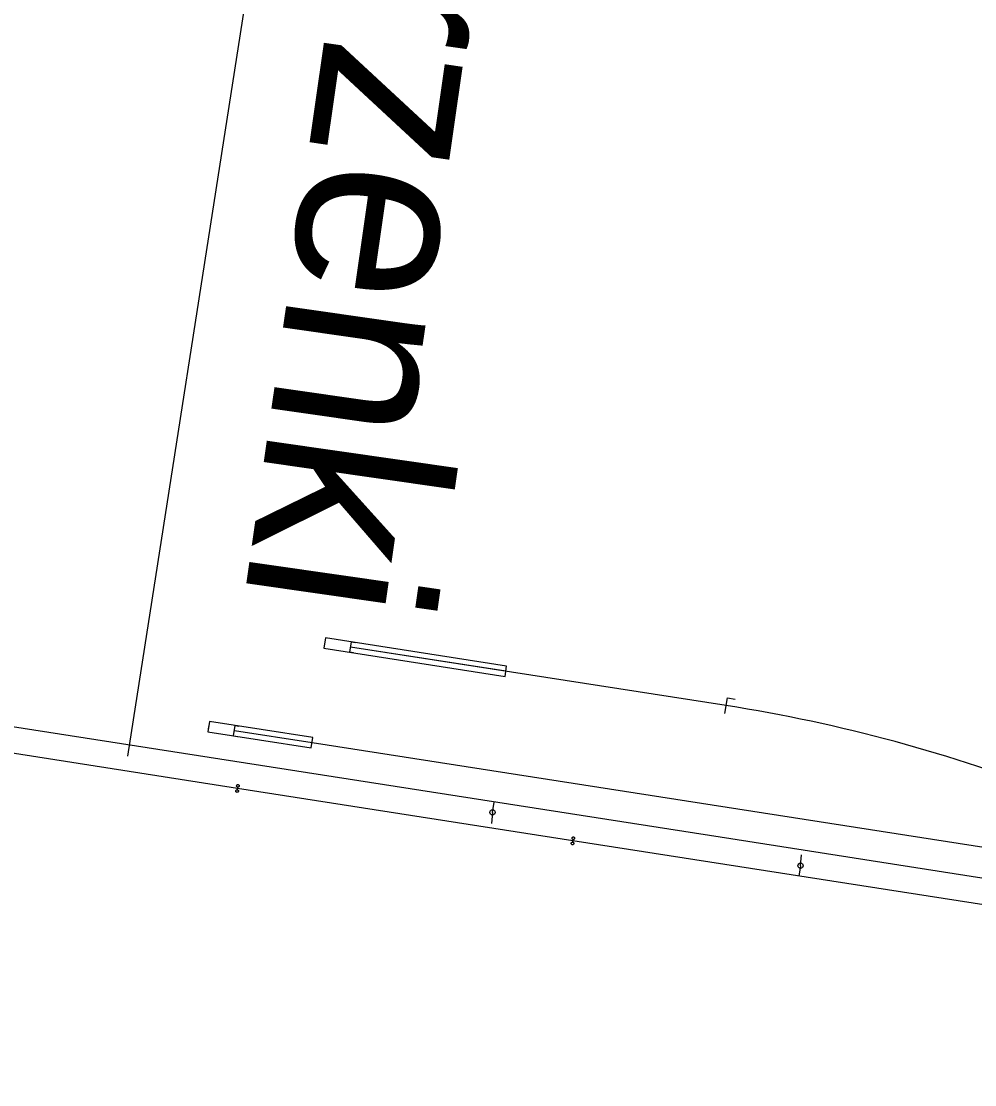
# Model space of a CAD drawing. Extents: x 6540402 to 6566579, y 5525343 to 5532423.
# Drawn here: x 6543296.8 to 6543478.9, y 5526552.5 to 5526755.4 of the extents above; entities that cross this region are included whole.
import ezdxf

# ---------------------------------------------------------------- set-up
doc = ezdxf.new("R2010")
doc.units = 0
for name, color, linetype in [('IR_ps_geometria', 7, 'Continuous'), ('T_plan_koziol oporowy', 7, 'Continuous'), ('TOR_PS_OPIS_T-opisy dodatkowe', 7, 'Continuous'), ('TOR_PS_OPIS_T-symbole geometrii', 7, 'Continuous'), ('TOR_PS_OPIS_T-ukresy', 7, 'Continuous'), ('TOR_PS_T-tory projektowane', 7, 'Continuous')]:
    doc.layers.add(name, color=color, linetype=linetype)

# ---------------------------------------------------------------- blocks, each defined once
blk = doc.blocks.new('koziol 15+5')
at = {"layer": 'T_plan_koziol oporowy'}
for p, q in [((15, 1), (14.3, 1)), ((15, 1), (15, -1)), ((20, 0), (20, 1)), ((0, 0), (15, 0)), ((15, -1), (14.3, -1))]:
    blk.add_line(p, q, dxfattribs=at)
blk.add_lwpolyline([(20, 1), (0, 1), (0, -1), (20, -1)], close=True, dxfattribs=at)

msp = doc.modelspace()

# ---------------------------------------------------------------- linework, layer by layer
at = {"layer": 'IR_ps_geometria'}
for points in [[(6543338.1, 5526609.02), (6543338.06, 5526608.77), (6543338.09, 5526608.76), (6543338.12, 5526608.75), (6543338.15, 5526608.74), (6543338.18, 5526608.72), (6543338.2, 5526608.7), (6543338.22, 5526608.67), (6543338.24, 5526608.64), (6543338.26, 5526608.61), (6543338.27, 5526608.58), (6543338.27, 5526608.55), (6543338.27, 5526608.52), (6543338.27, 5526608.49), (6543338.26, 5526608.45), (6543338.25, 5526608.42), (6543338.24, 5526608.39), (6543338.22, 5526608.37), (6543338.2, 5526608.34), (6543338.17, 5526608.32), (6543338.14, 5526608.31), (6543338.11, 5526608.29), (6543338.08, 5526608.28), (6543338.05, 5526608.28), (6543338.02, 5526608.27), (6543337.98, 5526608.28), (6543337.95, 5526608.28), (6543337.92, 5526608.3), (6543337.89, 5526608.31), (6543337.87, 5526608.33), (6543337.84, 5526608.35), (6543337.82, 5526608.38), (6543337.8, 5526608.4), (6543337.79, 5526608.43), (6543337.78, 5526608.47), (6543337.77, 5526608.5), (6543337.77, 5526608.53), (6543337.78, 5526608.56), (6543337.78, 5526608.6), (6543337.79, 5526608.63), (6543337.81, 5526608.65), (6543337.83, 5526608.68), (6543337.85, 5526608.71), (6543337.88, 5526608.73), (6543337.9, 5526608.74), (6543337.93, 5526608.76), (6543337.96, 5526608.77), (6543338, 5526608.77), (6543338.03, 5526608.77), (6543338.06, 5526608.77), (6543338.14, 5526609.27), (6543338.11, 5526609.27), (6543338.08, 5526609.28), (6543338.05, 5526609.3), (6543338.02, 5526609.32), (6543338, 5526609.34), (6543337.97, 5526609.37), (6543337.96, 5526609.39), (6543337.94, 5526609.42), (6543337.93, 5526609.45), (6543337.93, 5526609.49), (6543337.93, 5526609.52), (6543337.93, 5526609.55), (6543337.94, 5526609.58), (6543337.95, 5526609.61), (6543337.96, 5526609.64), (6543337.98, 5526609.67), (6543338, 5526609.69), (6543338.03, 5526609.71), (6543338.06, 5526609.73), (6543338.09, 5526609.75), (6543338.12, 5526609.76), (6543338.15, 5526609.76), (6543338.18, 5526609.76), (6543338.22, 5526609.76), (6543338.25, 5526609.75), (6543338.28, 5526609.74), (6543338.31, 5526609.73), (6543338.33, 5526609.71), (6543338.36, 5526609.69), (6543338.38, 5526609.66), (6543338.4, 5526609.63), (6543338.41, 5526609.6), (6543338.42, 5526609.57), (6543338.43, 5526609.54), (6543338.43, 5526609.51), (6543338.42, 5526609.47), (6543338.42, 5526609.44), (6543338.41, 5526609.41), (6543338.39, 5526609.38), (6543338.37, 5526609.36), (6543338.35, 5526609.33), (6543338.32, 5526609.31), (6543338.3, 5526609.29), (6543338.27, 5526609.28), (6543338.24, 5526609.27), (6543338.2, 5526609.26), (6543338.17, 5526609.26), (6543338.14, 5526609.27)], [(6543338.1, 5526609.02), (6543338.06, 5526608.77), (6543338.09, 5526608.76), (6543338.12, 5526608.75), (6543338.15, 5526608.74), (6543338.18, 5526608.72), (6543338.2, 5526608.7), (6543338.22, 5526608.67), (6543338.24, 5526608.64), (6543338.26, 5526608.61), (6543338.27, 5526608.58), (6543338.27, 5526608.55), (6543338.27, 5526608.52), (6543338.27, 5526608.49), (6543338.26, 5526608.45), (6543338.25, 5526608.42), (6543338.24, 5526608.39), (6543338.22, 5526608.37), (6543338.2, 5526608.34), (6543338.17, 5526608.32), (6543338.14, 5526608.31), (6543338.11, 5526608.29), (6543338.08, 5526608.28), (6543338.05, 5526608.28), (6543338.02, 5526608.27), (6543337.98, 5526608.28), (6543337.95, 5526608.28), (6543337.92, 5526608.3), (6543337.89, 5526608.31), (6543337.87, 5526608.33), (6543337.84, 5526608.35), (6543337.82, 5526608.38), (6543337.8, 5526608.4), (6543337.79, 5526608.43), (6543337.78, 5526608.47), (6543337.77, 5526608.5), (6543337.77, 5526608.53), (6543337.78, 5526608.56), (6543337.78, 5526608.6), (6543337.79, 5526608.63), (6543337.81, 5526608.65), (6543337.83, 5526608.68), (6543337.85, 5526608.71), (6543337.88, 5526608.73), (6543337.9, 5526608.74), (6543337.93, 5526608.76), (6543337.96, 5526608.77), (6543338, 5526608.77), (6543338.03, 5526608.77), (6543338.06, 5526608.77), (6543338.14, 5526609.27), (6543338.11, 5526609.27), (6543338.08, 5526609.28), (6543338.05, 5526609.3), (6543338.02, 5526609.32), (6543338, 5526609.34), (6543337.97, 5526609.37), (6543337.96, 5526609.39), (6543337.94, 5526609.42), (6543337.93, 5526609.45), (6543337.93, 5526609.49), (6543337.93, 5526609.52), (6543337.93, 5526609.55), (6543337.94, 5526609.58), (6543337.95, 5526609.61), (6543337.96, 5526609.64), (6543337.98, 5526609.67), (6543338, 5526609.69), (6543338.03, 5526609.71), (6543338.06, 5526609.73), (6543338.09, 5526609.75), (6543338.12, 5526609.76), (6543338.15, 5526609.76), (6543338.18, 5526609.76), (6543338.22, 5526609.76), (6543338.25, 5526609.75), (6543338.28, 5526609.74), (6543338.31, 5526609.73), (6543338.33, 5526609.71), (6543338.36, 5526609.69), (6543338.38, 5526609.66), (6543338.4, 5526609.63), (6543338.41, 5526609.6), (6543338.42, 5526609.57), (6543338.43, 5526609.54), (6543338.43, 5526609.51), (6543338.42, 5526609.47), (6543338.42, 5526609.44), (6543338.41, 5526609.41), (6543338.39, 5526609.38), (6543338.37, 5526609.36), (6543338.35, 5526609.33), (6543338.32, 5526609.31), (6543338.3, 5526609.29), (6543338.27, 5526609.28), (6543338.24, 5526609.27), (6543338.2, 5526609.26), (6543338.17, 5526609.26), (6543338.14, 5526609.27)], [(6543338.1, 5526609.02), (6543338.06, 5526608.77), (6543338.09, 5526608.76), (6543338.12, 5526608.75), (6543338.15, 5526608.74), (6543338.18, 5526608.72), (6543338.2, 5526608.7), (6543338.22, 5526608.67), (6543338.24, 5526608.64), (6543338.26, 5526608.61), (6543338.27, 5526608.58), (6543338.27, 5526608.55), (6543338.27, 5526608.52), (6543338.27, 5526608.49), (6543338.26, 5526608.45), (6543338.25, 5526608.42), (6543338.24, 5526608.39), (6543338.22, 5526608.37), (6543338.2, 5526608.34), (6543338.17, 5526608.32), (6543338.14, 5526608.31), (6543338.11, 5526608.29), (6543338.08, 5526608.28), (6543338.05, 5526608.28), (6543338.02, 5526608.27), (6543337.98, 5526608.28), (6543337.95, 5526608.28), (6543337.92, 5526608.3), (6543337.89, 5526608.31), (6543337.87, 5526608.33), (6543337.84, 5526608.35), (6543337.82, 5526608.38), (6543337.8, 5526608.4), (6543337.79, 5526608.43), (6543337.78, 5526608.47), (6543337.77, 5526608.5), (6543337.77, 5526608.53), (6543337.78, 5526608.56), (6543337.78, 5526608.6), (6543337.79, 5526608.63), (6543337.81, 5526608.65), (6543337.83, 5526608.68), (6543337.85, 5526608.71), (6543337.88, 5526608.73), (6543337.9, 5526608.74), (6543337.93, 5526608.76), (6543337.96, 5526608.77), (6543338, 5526608.77), (6543338.03, 5526608.77), (6543338.06, 5526608.77), (6543338.14, 5526609.27), (6543338.11, 5526609.27), (6543338.08, 5526609.28), (6543338.05, 5526609.3), (6543338.02, 5526609.32), (6543338, 5526609.34), (6543337.97, 5526609.37), (6543337.96, 5526609.39), (6543337.94, 5526609.42), (6543337.93, 5526609.45), (6543337.93, 5526609.49), (6543337.93, 5526609.52), (6543337.93, 5526609.55), (6543337.94, 5526609.58), (6543337.95, 5526609.61), (6543337.96, 5526609.64), (6543337.98, 5526609.67), (6543338, 5526609.69), (6543338.03, 5526609.71), (6543338.06, 5526609.73), (6543338.09, 5526609.75), (6543338.12, 5526609.76), (6543338.15, 5526609.76), (6543338.18, 5526609.76), (6543338.22, 5526609.76), (6543338.25, 5526609.75), (6543338.28, 5526609.74), (6543338.31, 5526609.73), (6543338.33, 5526609.71), (6543338.36, 5526609.69), (6543338.38, 5526609.66), (6543338.4, 5526609.63), (6543338.41, 5526609.6), (6543338.42, 5526609.57), (6543338.43, 5526609.54), (6543338.43, 5526609.51), (6543338.42, 5526609.47), (6543338.42, 5526609.44), (6543338.41, 5526609.41), (6543338.39, 5526609.38), (6543338.37, 5526609.36), (6543338.35, 5526609.33), (6543338.32, 5526609.31), (6543338.3, 5526609.29), (6543338.27, 5526609.28), (6543338.24, 5526609.27), (6543338.2, 5526609.26), (6543338.17, 5526609.26), (6543338.14, 5526609.27)], [(6543338.1, 5526609.02), (6543338.06, 5526608.77), (6543338.09, 5526608.76), (6543338.12, 5526608.75), (6543338.15, 5526608.74), (6543338.18, 5526608.72), (6543338.2, 5526608.7), (6543338.22, 5526608.67), (6543338.24, 5526608.64), (6543338.26, 5526608.61), (6543338.27, 5526608.58), (6543338.27, 5526608.55), (6543338.27, 5526608.52), (6543338.27, 5526608.49), (6543338.26, 5526608.45), (6543338.25, 5526608.42), (6543338.24, 5526608.39), (6543338.22, 5526608.37), (6543338.2, 5526608.34), (6543338.17, 5526608.32), (6543338.14, 5526608.31), (6543338.11, 5526608.29), (6543338.08, 5526608.28), (6543338.05, 5526608.28), (6543338.02, 5526608.27), (6543337.98, 5526608.28), (6543337.95, 5526608.28), (6543337.92, 5526608.3), (6543337.89, 5526608.31), (6543337.87, 5526608.33), (6543337.84, 5526608.35), (6543337.82, 5526608.38), (6543337.8, 5526608.4), (6543337.79, 5526608.43), (6543337.78, 5526608.47), (6543337.77, 5526608.5), (6543337.77, 5526608.53), (6543337.78, 5526608.56), (6543337.78, 5526608.6), (6543337.79, 5526608.63), (6543337.81, 5526608.65), (6543337.83, 5526608.68), (6543337.85, 5526608.71), (6543337.88, 5526608.73), (6543337.9, 5526608.74), (6543337.93, 5526608.76), (6543337.96, 5526608.77), (6543338, 5526608.77), (6543338.03, 5526608.77), (6543338.06, 5526608.77), (6543338.14, 5526609.27), (6543338.11, 5526609.27), (6543338.08, 5526609.28), (6543338.05, 5526609.3), (6543338.02, 5526609.32), (6543338, 5526609.34), (6543337.97, 5526609.37), (6543337.96, 5526609.39), (6543337.94, 5526609.42), (6543337.93, 5526609.45), (6543337.93, 5526609.49), (6543337.93, 5526609.52), (6543337.93, 5526609.55), (6543337.94, 5526609.58), (6543337.95, 5526609.61), (6543337.96, 5526609.64), (6543337.98, 5526609.67), (6543338, 5526609.69), (6543338.03, 5526609.71), (6543338.06, 5526609.73), (6543338.09, 5526609.75), (6543338.12, 5526609.76), (6543338.15, 5526609.76), (6543338.18, 5526609.76), (6543338.22, 5526609.76), (6543338.25, 5526609.75), (6543338.28, 5526609.74), (6543338.31, 5526609.73), (6543338.33, 5526609.71), (6543338.36, 5526609.69), (6543338.38, 5526609.66), (6543338.4, 5526609.63), (6543338.41, 5526609.6), (6543338.42, 5526609.57), (6543338.43, 5526609.54), (6543338.43, 5526609.51), (6543338.42, 5526609.47), (6543338.42, 5526609.44), (6543338.41, 5526609.41), (6543338.39, 5526609.38), (6543338.37, 5526609.36), (6543338.35, 5526609.33), (6543338.32, 5526609.31), (6543338.3, 5526609.29), (6543338.27, 5526609.28), (6543338.24, 5526609.27), (6543338.2, 5526609.26), (6543338.17, 5526609.26), (6543338.14, 5526609.27)], [(6543402.14, 5526599.03), (6543402.1, 5526598.78), (6543402.14, 5526598.77), (6543402.17, 5526598.76), (6543402.2, 5526598.75), (6543402.22, 5526598.73), (6543402.25, 5526598.71), (6543402.27, 5526598.68), (6543402.28, 5526598.65), (6543402.3, 5526598.62), (6543402.31, 5526598.59), (6543402.31, 5526598.56), (6543402.32, 5526598.53), (6543402.31, 5526598.49), (6543402.31, 5526598.46), (6543402.29, 5526598.43), (6543402.28, 5526598.4), (6543402.26, 5526598.38), (6543402.24, 5526598.35), (6543402.21, 5526598.33), (6543402.19, 5526598.31), (6543402.16, 5526598.3), (6543402.12, 5526598.29), (6543402.09, 5526598.28), (6543402.06, 5526598.28), (6543402.03, 5526598.29), (6543401.99, 5526598.29), (6543401.96, 5526598.3), (6543401.94, 5526598.32), (6543401.91, 5526598.34), (6543401.88, 5526598.36), (6543401.86, 5526598.39), (6543401.85, 5526598.41), (6543401.83, 5526598.44), (6543401.82, 5526598.47), (6543401.82, 5526598.51), (6543401.82, 5526598.54), (6543401.82, 5526598.57), (6543401.83, 5526598.6), (6543401.84, 5526598.63), (6543401.85, 5526598.66), (6543401.87, 5526598.69), (6543401.89, 5526598.71), (6543401.92, 5526598.73), (6543401.95, 5526598.75), (6543401.98, 5526598.77), (6543402.01, 5526598.78), (6543402.04, 5526598.78), (6543402.07, 5526598.78), (6543402.1, 5526598.78), (6543402.18, 5526599.27), (6543402.15, 5526599.28), (6543402.12, 5526599.29), (6543402.09, 5526599.31), (6543402.06, 5526599.33), (6543402.04, 5526599.35), (6543402.02, 5526599.37), (6543402, 5526599.4), (6543401.99, 5526599.43), (6543401.98, 5526599.46), (6543401.97, 5526599.49), (6543401.97, 5526599.53), (6543401.97, 5526599.56), (6543401.98, 5526599.59), (6543401.99, 5526599.62), (6543402.01, 5526599.65), (6543402.02, 5526599.68), (6543402.05, 5526599.7), (6543402.07, 5526599.72), (6543402.1, 5526599.74), (6543402.13, 5526599.75), (6543402.16, 5526599.76), (6543402.19, 5526599.77), (6543402.23, 5526599.77), (6543402.26, 5526599.77), (6543402.29, 5526599.76), (6543402.32, 5526599.75), (6543402.35, 5526599.73), (6543402.38, 5526599.72), (6543402.4, 5526599.69), (6543402.42, 5526599.67), (6543402.44, 5526599.64), (6543402.45, 5526599.61), (6543402.46, 5526599.58), (6543402.47, 5526599.55), (6543402.47, 5526599.51), (6543402.47, 5526599.48), (6543402.46, 5526599.45), (6543402.45, 5526599.42), (6543402.43, 5526599.39), (6543402.41, 5526599.36), (6543402.39, 5526599.34), (6543402.37, 5526599.32), (6543402.34, 5526599.3), (6543402.31, 5526599.29), (6543402.28, 5526599.28), (6543402.25, 5526599.27), (6543402.21, 5526599.27), (6543402.18, 5526599.27)], [(6543402.14, 5526599.03), (6543402.1, 5526598.78), (6543402.14, 5526598.77), (6543402.17, 5526598.76), (6543402.2, 5526598.75), (6543402.22, 5526598.73), (6543402.25, 5526598.71), (6543402.27, 5526598.68), (6543402.28, 5526598.65), (6543402.3, 5526598.62), (6543402.31, 5526598.59), (6543402.31, 5526598.56), (6543402.32, 5526598.53), (6543402.31, 5526598.49), (6543402.31, 5526598.46), (6543402.29, 5526598.43), (6543402.28, 5526598.4), (6543402.26, 5526598.38), (6543402.24, 5526598.35), (6543402.21, 5526598.33), (6543402.19, 5526598.31), (6543402.16, 5526598.3), (6543402.12, 5526598.29), (6543402.09, 5526598.28), (6543402.06, 5526598.28), (6543402.03, 5526598.29), (6543401.99, 5526598.29), (6543401.96, 5526598.3), (6543401.94, 5526598.32), (6543401.91, 5526598.34), (6543401.88, 5526598.36), (6543401.86, 5526598.39), (6543401.85, 5526598.41), (6543401.83, 5526598.44), (6543401.82, 5526598.47), (6543401.82, 5526598.51), (6543401.82, 5526598.54), (6543401.82, 5526598.57), (6543401.83, 5526598.6), (6543401.84, 5526598.63), (6543401.85, 5526598.66), (6543401.87, 5526598.69), (6543401.89, 5526598.71), (6543401.92, 5526598.73), (6543401.95, 5526598.75), (6543401.98, 5526598.77), (6543402.01, 5526598.78), (6543402.04, 5526598.78), (6543402.07, 5526598.78), (6543402.1, 5526598.78), (6543402.18, 5526599.27), (6543402.15, 5526599.28), (6543402.12, 5526599.29), (6543402.09, 5526599.31), (6543402.06, 5526599.33), (6543402.04, 5526599.35), (6543402.02, 5526599.37), (6543402, 5526599.4), (6543401.99, 5526599.43), (6543401.98, 5526599.46), (6543401.97, 5526599.49), (6543401.97, 5526599.53), (6543401.97, 5526599.56), (6543401.98, 5526599.59), (6543401.99, 5526599.62), (6543402.01, 5526599.65), (6543402.02, 5526599.68), (6543402.05, 5526599.7), (6543402.07, 5526599.72), (6543402.1, 5526599.74), (6543402.13, 5526599.75), (6543402.16, 5526599.76), (6543402.19, 5526599.77), (6543402.23, 5526599.77), (6543402.26, 5526599.77), (6543402.29, 5526599.76), (6543402.32, 5526599.75), (6543402.35, 5526599.73), (6543402.38, 5526599.72), (6543402.4, 5526599.69), (6543402.42, 5526599.67), (6543402.44, 5526599.64), (6543402.45, 5526599.61), (6543402.46, 5526599.58), (6543402.47, 5526599.55), (6543402.47, 5526599.51), (6543402.47, 5526599.48), (6543402.46, 5526599.45), (6543402.45, 5526599.42), (6543402.43, 5526599.39), (6543402.41, 5526599.36), (6543402.39, 5526599.34), (6543402.37, 5526599.32), (6543402.34, 5526599.3), (6543402.31, 5526599.29), (6543402.28, 5526599.28), (6543402.25, 5526599.27), (6543402.21, 5526599.27), (6543402.18, 5526599.27)], [(6543402.14, 5526599.03), (6543402.1, 5526598.78), (6543402.14, 5526598.77), (6543402.17, 5526598.76), (6543402.2, 5526598.75), (6543402.22, 5526598.73), (6543402.25, 5526598.71), (6543402.27, 5526598.68), (6543402.28, 5526598.65), (6543402.3, 5526598.62), (6543402.31, 5526598.59), (6543402.31, 5526598.56), (6543402.32, 5526598.53), (6543402.31, 5526598.49), (6543402.31, 5526598.46), (6543402.29, 5526598.43), (6543402.28, 5526598.4), (6543402.26, 5526598.38), (6543402.24, 5526598.35), (6543402.21, 5526598.33), (6543402.19, 5526598.31), (6543402.16, 5526598.3), (6543402.12, 5526598.29), (6543402.09, 5526598.28), (6543402.06, 5526598.28), (6543402.03, 5526598.29), (6543401.99, 5526598.29), (6543401.96, 5526598.3), (6543401.94, 5526598.32), (6543401.91, 5526598.34), (6543401.88, 5526598.36), (6543401.86, 5526598.39), (6543401.85, 5526598.41), (6543401.83, 5526598.44), (6543401.82, 5526598.47), (6543401.82, 5526598.51), (6543401.82, 5526598.54), (6543401.82, 5526598.57), (6543401.83, 5526598.6), (6543401.84, 5526598.63), (6543401.85, 5526598.66), (6543401.87, 5526598.69), (6543401.89, 5526598.71), (6543401.92, 5526598.73), (6543401.95, 5526598.75), (6543401.98, 5526598.77), (6543402.01, 5526598.78), (6543402.04, 5526598.78), (6543402.07, 5526598.78), (6543402.1, 5526598.78), (6543402.18, 5526599.27), (6543402.15, 5526599.28), (6543402.12, 5526599.29), (6543402.09, 5526599.31), (6543402.06, 5526599.33), (6543402.04, 5526599.35), (6543402.02, 5526599.37), (6543402, 5526599.4), (6543401.99, 5526599.43), (6543401.98, 5526599.46), (6543401.97, 5526599.49), (6543401.97, 5526599.53), (6543401.97, 5526599.56), (6543401.98, 5526599.59), (6543401.99, 5526599.62), (6543402.01, 5526599.65), (6543402.02, 5526599.68), (6543402.05, 5526599.7), (6543402.07, 5526599.72), (6543402.1, 5526599.74), (6543402.13, 5526599.75), (6543402.16, 5526599.76), (6543402.19, 5526599.77), (6543402.23, 5526599.77), (6543402.26, 5526599.77), (6543402.29, 5526599.76), (6543402.32, 5526599.75), (6543402.35, 5526599.73), (6543402.38, 5526599.72), (6543402.4, 5526599.69), (6543402.42, 5526599.67), (6543402.44, 5526599.64), (6543402.45, 5526599.61), (6543402.46, 5526599.58), (6543402.47, 5526599.55), (6543402.47, 5526599.51), (6543402.47, 5526599.48), (6543402.46, 5526599.45), (6543402.45, 5526599.42), (6543402.43, 5526599.39), (6543402.41, 5526599.36), (6543402.39, 5526599.34), (6543402.37, 5526599.32), (6543402.34, 5526599.3), (6543402.31, 5526599.29), (6543402.28, 5526599.28), (6543402.25, 5526599.27), (6543402.21, 5526599.27), (6543402.18, 5526599.27)], [(6543402.14, 5526599.03), (6543402.1, 5526598.78), (6543402.14, 5526598.77), (6543402.17, 5526598.76), (6543402.2, 5526598.75), (6543402.22, 5526598.73), (6543402.25, 5526598.71), (6543402.27, 5526598.68), (6543402.28, 5526598.65), (6543402.3, 5526598.62), (6543402.31, 5526598.59), (6543402.31, 5526598.56), (6543402.32, 5526598.53), (6543402.31, 5526598.49), (6543402.31, 5526598.46), (6543402.29, 5526598.43), (6543402.28, 5526598.4), (6543402.26, 5526598.38), (6543402.24, 5526598.35), (6543402.21, 5526598.33), (6543402.19, 5526598.31), (6543402.16, 5526598.3), (6543402.12, 5526598.29), (6543402.09, 5526598.28), (6543402.06, 5526598.28), (6543402.03, 5526598.29), (6543401.99, 5526598.29), (6543401.96, 5526598.3), (6543401.94, 5526598.32), (6543401.91, 5526598.34), (6543401.88, 5526598.36), (6543401.86, 5526598.39), (6543401.85, 5526598.41), (6543401.83, 5526598.44), (6543401.82, 5526598.47), (6543401.82, 5526598.51), (6543401.82, 5526598.54), (6543401.82, 5526598.57), (6543401.83, 5526598.6), (6543401.84, 5526598.63), (6543401.85, 5526598.66), (6543401.87, 5526598.69), (6543401.89, 5526598.71), (6543401.92, 5526598.73), (6543401.95, 5526598.75), (6543401.98, 5526598.77), (6543402.01, 5526598.78), (6543402.04, 5526598.78), (6543402.07, 5526598.78), (6543402.1, 5526598.78), (6543402.18, 5526599.27), (6543402.15, 5526599.28), (6543402.12, 5526599.29), (6543402.09, 5526599.31), (6543402.06, 5526599.33), (6543402.04, 5526599.35), (6543402.02, 5526599.37), (6543402, 5526599.4), (6543401.99, 5526599.43), (6543401.98, 5526599.46), (6543401.97, 5526599.49), (6543401.97, 5526599.53), (6543401.97, 5526599.56), (6543401.98, 5526599.59), (6543401.99, 5526599.62), (6543402.01, 5526599.65), (6543402.02, 5526599.68), (6543402.05, 5526599.7), (6543402.07, 5526599.72), (6543402.1, 5526599.74), (6543402.13, 5526599.75), (6543402.16, 5526599.76), (6543402.19, 5526599.77), (6543402.23, 5526599.77), (6543402.26, 5526599.77), (6543402.29, 5526599.76), (6543402.32, 5526599.75), (6543402.35, 5526599.73), (6543402.38, 5526599.72), (6543402.4, 5526599.69), (6543402.42, 5526599.67), (6543402.44, 5526599.64), (6543402.45, 5526599.61), (6543402.46, 5526599.58), (6543402.47, 5526599.55), (6543402.47, 5526599.51), (6543402.47, 5526599.48), (6543402.46, 5526599.45), (6543402.45, 5526599.42), (6543402.43, 5526599.39), (6543402.41, 5526599.36), (6543402.39, 5526599.34), (6543402.37, 5526599.32), (6543402.34, 5526599.3), (6543402.31, 5526599.29), (6543402.28, 5526599.28), (6543402.25, 5526599.27), (6543402.21, 5526599.27), (6543402.18, 5526599.27)]]:
    msp.add_lwpolyline(points, close=True, dxfattribs=at)
at = {"layer": 'T_plan_koziol oporowy'}
msp.add_line((6543389.33, 5526631.39), (6543359.69, 5526636.01), dxfattribs=at)
msp.add_lwpolyline([(6543389.48, 5526632.38), (6543354.9, 5526637.77), (6543354.59, 5526635.8), (6543389.18, 5526630.4)], close=True, dxfattribs=at)
msp.add_lwpolyline([(6543360.23, 5526634.92), (6543359.54, 5526635.03), (6543359.84, 5526637), (6543360.54, 5526636.89)], dxfattribs=at)
at = {"layer": 'TOR_PS_OPIS_T-opisy dodatkowe'}
msp.add_line((6543431.97, 5527351.3), (6543317.12, 5526615.21), dxfattribs=at)
at = {"layer": 'TOR_PS_OPIS_T-symbole geometrii'}
for p, q in [((6543431.18, 5526623.34), (6543431.64, 5526626.31)), ((6543431.64, 5526626.31), (6543433.12, 5526626.07))]:
    msp.add_line(p, q, dxfattribs=at)
at = {"layer": 'TOR_PS_OPIS_T-ukresy'}
for p, q in [((6543386.79, 5526604.46), (6543387.1, 5526606.43)), ((6543386.79, 5526604.46), (6543386.58, 5526602.36)), ((6543445.61, 5526594.27), (6543445.82, 5526596.37)), ((6543445.61, 5526594.27), (6543445.3, 5526592.29))]:
    msp.add_line(p, q, dxfattribs=at)
for centre in [(6543386.79, 5526604.46), (6543445.61, 5526594.27)]:
    msp.add_circle(centre, 0.5, dxfattribs=at)
msp.add_arc((6543591.15, 5527080.65), 500, 261.1322, 261.1322, dxfattribs=at)
at = {"layer": 'TOR_PS_T-tory projektowane'}
for p, q in [((6543431.41, 5526624.82), (6543359.69, 5526636.01)), ((6543430.26, 5526599.7), (6543283.07, 5526622.67)), ((6543338.1, 5526609.02), (6543284.37, 5526617.4)), ((6543550, 5526586.89), (6543352.33, 5526617.73)), ((6543402.14, 5526599.03), (6543338.1, 5526609.02)), ((6543660.61, 5526558.7), (6543402.14, 5526599.03)), ((6543494.31, 5526589.71), (6543430.26, 5526599.7))]:
    msp.add_line(p, q, dxfattribs=at)
msp.add_arc((6543385.16, 5526328.41), 300, 68.5353, 81.1323, dxfattribs=at)

# ---------------------------------------------------------------- block references
at = {"layer": 'T_plan_koziol oporowy', "rotation": 171.13225090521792}
msp.add_blockref('koziol 15+5', (6543352.33, 5526617.73), dxfattribs=at)

# ---------------------------------------------------------------- texts
at = {"layer": 'TOR_PS_OPIS_T-opisy dodatkowe'}
for s, rotation, p in [('Wiadukt kolejowy nad potokiem Skotniczanka', 259.553, (6543298.87, 5527376.38)), ('Wiadukt kolejowy nad ul. Jutrzenki', 261.8321, (6543440.97, 5527353.16))]:
    msp.add_text(s, height=35, rotation=rotation, dxfattribs=at).set_placement(p)

doc.saveas('drawing.dxf')
